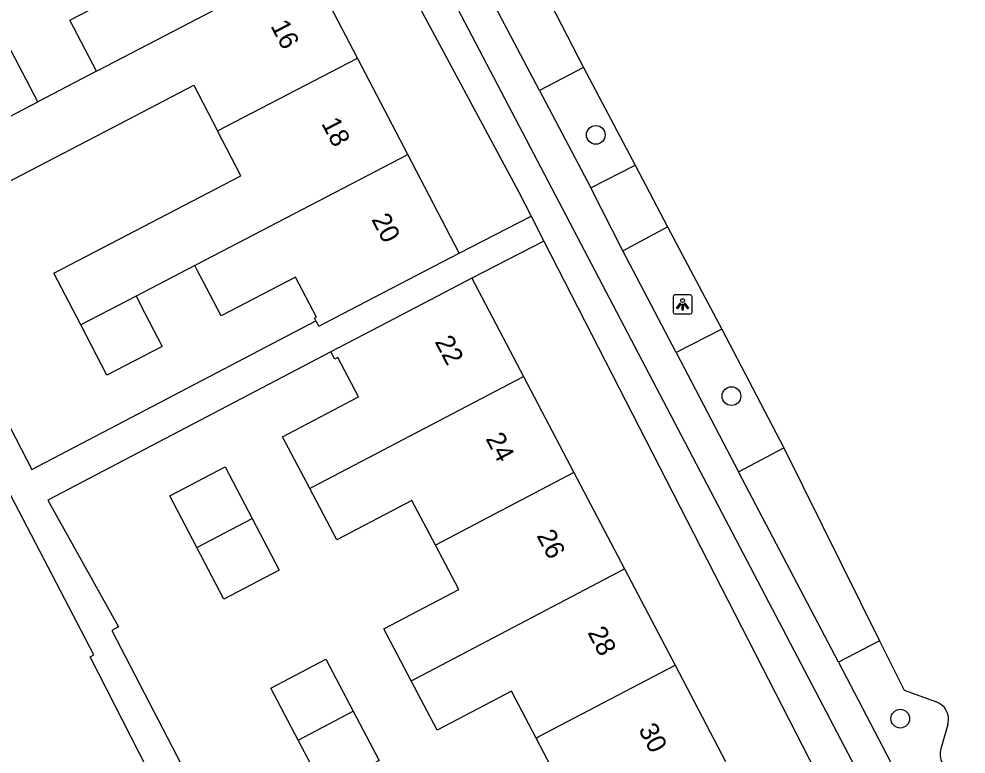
# Model space of a CAD drawing. Extents: x 158352 to 159489, y 383828 to 384597.
# Drawn here: x 159419.93 to 159469.5, y 384354.99 to 384393.49 of the extents above; entities that cross this region are included whole.
import ezdxf

# ---------------------------------------------------------------- set-up
doc = ezdxf.new("R2010")
doc.units = 0
for name, color, linetype in [('IMGEO_Berm_open', 7, 'Continuous'), ('IMGEO_Boom', 7, 'Continuous'), ('IMGEO_Fietspad_gesloten', 7, 'Continuous'), ('IMGEO_Lichtpunt', 7, 'Continuous'), ('IMGEO_Pand', 7, 'Continuous'), ('IMGEO_Pand_nummerreeks', 7, 'Continuous'), ('IMGEO_Parkeervlak_open', 7, 'Continuous'), ('IMGEO_Voetpad_open', 7, 'Continuous')]:
    doc.layers.add(name, color=color, linetype=linetype)

msp = doc.modelspace()

# ---------------------------------------------------------------- linework, layer by layer
at = {"layer": 'IMGEO_Berm_open'}
for points in [[(159449.48, 384390.945), (159447.179, 384389.739)], [(159456.726, 384377.243), (159454.333, 384376.031)], [(159457.593, 384369.773), (159459.974, 384371.039)], [(159464.982, 384360.927), (159462.832, 384359.798)]]:
    msp.add_lwpolyline(points, dxfattribs=at)
at = {"layer": 'IMGEO_Boom'}
for centre in [(159450.126, 384387.418), (159457.227, 384373.738), (159466.061, 384356.848)]:
    msp.add_circle(centre, 0.489, dxfattribs=at)
at = {"layer": 'IMGEO_Fietspad_gesloten'}
for points in [[(159469.504, 384342.815), (159469.232, 384343.372), (159469.212, 384343.421), (159467.312, 384347.423), (159437.986, 384403.423), (159435.949, 384406.858), (159397.365, 384464.463)], [(159447.179, 384389.739), (159439.889, 384403.589)], [(159447.179, 384389.739), (159449.862, 384384.638)], [(159451.532, 384381.342), (159449.862, 384384.638)], [(159454.333, 384376.031), (159451.532, 384381.342)], [(159454.333, 384376.031), (159457.593, 384369.773)], [(159462.832, 384359.798), (159457.593, 384369.773)], [(159462.832, 384359.798), (159467.017, 384351.772)]]:
    msp.add_lwpolyline(points, dxfattribs=at)
at = {"layer": 'IMGEO_Lichtpunt'}
for p, q in [((159454.17, 384378.944), (159454.17, 384378.137)), ((159454.17, 384378.944), (159454.17, 384378.137)), ((159455.072, 384379.039), (159454.264, 384379.039)), ((159455.072, 384379.039), (159454.264, 384379.039)), ((159455.166, 384378.137), (159455.166, 384378.944)), ((159455.166, 384378.137), (159455.166, 384378.944)), ((159454.264, 384378.043), (159455.072, 384378.043)), ((159454.264, 384378.043), (159455.072, 384378.043))]:
    msp.add_line(p, q, dxfattribs=at)
for points in [[(159454.544, 384378.608), (159454.583, 384378.58), (159454.395, 384378.318), (159454.357, 384378.345), (159454.544, 384378.608)], [(159454.756, 384378.58), (159454.794, 384378.607), (159454.981, 384378.345), (159454.942, 384378.317), (159454.756, 384378.58)], [(159454.646, 384378.56), (159454.693, 384378.56), (159454.693, 384378.238), (159454.646, 384378.238), (159454.646, 384378.56)]]:
    msp.add_lwpolyline(points, dxfattribs=at)
msp.add_circle((159454.669, 384378.742), 0.0994, dxfattribs=at)
for centre, start, end in [((159454.264, 384378.944), 90, 180), ((159454.264, 384378.944), 90, 180), ((159455.072, 384378.944), 0, 90), ((159455.072, 384378.944), 0, 90), ((159454.264, 384378.137), 180, 270), ((159454.264, 384378.137), 180, 270), ((159455.072, 384378.137), 270, 0), ((159455.072, 384378.137), 270, 360)]:
    msp.add_arc(centre, 0.0946, start, end, dxfattribs=at)
at = {"layer": 'IMGEO_Pand'}
for points in [[(159423.998, 384390.749), (159422.602, 384393.428), (159426.296, 384395.353), (159425.246, 384397.367), (159425.11, 384397.295), (159424.866, 384397.763)], [(159435.025, 384396.497), (159424.038, 384390.77), (159423.998, 384390.749)], [(159437.658, 384391.444), (159435.025, 384396.497)], [(159420.915, 384389.143), (159419.519, 384391.821), (159416.503, 384390.249), (159417.899, 384387.571)], [(159430.33, 384387.624), (159437.658, 384391.444)], [(159440.291, 384386.39), (159437.658, 384391.444)], [(159423.998, 384390.749), (159420.915, 384389.143)], [(159417.899, 384387.571), (159419.285, 384384.913), (159425.211, 384388.002), (159429.082, 384390.02), (159430.33, 384387.624)], [(159417.899, 384387.571), (159420.915, 384389.143)], [(159423.167, 384377.465), (159421.757, 384380.17), (159427.728, 384383.282), (159431.554, 384385.276), (159430.33, 384387.624)], [(159429.137, 384380.576), (159429.261, 384380.641), (159440.291, 384386.39)], [(159442.981, 384381.228), (159440.291, 384386.39)], [(159435.481, 384377.679), (159435.629, 384377.397), (159438.547, 384378.918), (159442.981, 384381.228)], [(159429.137, 384380.576), (159426.062, 384378.973)], [(159435.481, 384377.679), (159435.409, 384377.817), (159435.507, 384377.869), (159434.413, 384379.97), (159430.512, 384377.938), (159429.575, 384379.736), (159429.284, 384380.295), (159429.137, 384380.576)], [(159443.634, 384379.92), (159439.207, 384377.597), (159436.262, 384376.051)], [(159443.634, 384379.92), (159446.335, 384374.774)], [(159426.062, 384378.973), (159423.167, 384377.465)], [(159426.062, 384378.973), (159426.523, 384378.089), (159427.436, 384376.336), (159424.541, 384374.828), (159423.167, 384377.465)], [(159435.153, 384368.904), (159433.734, 384371.607), (159437.711, 384373.695), (159436.627, 384375.76), (159436.46, 384375.673), (159436.262, 384376.051)], [(159435.153, 384368.904), (159435.274, 384368.967), (159446.335, 384374.774)], [(159446.335, 384374.774), (159448.981, 384369.733)], [(159429.253, 384365.806), (159427.834, 384368.51), (159430.724, 384370.027), (159432.143, 384367.323)], [(159448.981, 384369.733), (159441.732, 384365.928)], [(159448.981, 384369.733), (159451.626, 384364.693)], [(159441.732, 384365.928), (159440.5, 384368.276), (159436.567, 384366.211), (159435.153, 384368.904)], [(159429.253, 384365.806), (159432.143, 384367.323)], [(159432.143, 384367.323), (159433.556, 384364.63), (159430.666, 384363.113), (159429.253, 384365.806)], [(159440.467, 384358.835), (159439.038, 384361.557), (159442.949, 384363.61), (159441.732, 384365.928)], [(159440.467, 384358.835), (159440.671, 384358.942), (159451.626, 384364.693)], [(159451.626, 384364.693), (159454.272, 384359.652)], [(159434.542, 384355.725), (159433.114, 384358.447), (159436.004, 384359.965), (159437.433, 384357.242)], [(159447, 384355.835), (159447.149, 384355.913), (159454.272, 384359.652)], [(159454.272, 384359.652), (159456.918, 384354.611)], [(159447, 384355.835), (159445.714, 384358.285), (159441.827, 384356.244), (159440.467, 384358.835)], [(159434.542, 384355.725), (159437.433, 384357.242)], [(159437.433, 384357.242), (159438.793, 384354.651), (159435.902, 384353.133), (159434.542, 384355.725)], [(159445.76, 384348.755), (159444.329, 384351.482), (159448.214, 384353.521), (159447, 384355.835)]]:
    msp.add_lwpolyline(points, dxfattribs=at)
at = {"layer": 'IMGEO_Parkeervlak_open'}
for points in [[(159444.219, 384401.178), (159446.885, 384396.013), (159449.48, 384390.945)], [(159449.48, 384390.945), (159452.178, 384385.825)], [(159453.882, 384382.602), (159456.726, 384377.243)], [(159456.726, 384377.243), (159459.974, 384371.039)], [(159459.974, 384371.039), (159464.982, 384360.927)], [(159464.982, 384360.927), (159466.262, 384358.348), (159467.91, 384357.742)], [(159468.548, 384356.549), (159468.189, 384355.268)]]:
    msp.add_lwpolyline(points, dxfattribs=at)
for centre, radius, start, end in [((159467.614, 384356.816), 0.972, 344.0315, 72.2431), ((159469.144, 384354.987), 0.995, 163.614, 207.868)]:
    msp.add_arc(centre, radius, start, end, dxfattribs=at)
at = {"layer": 'IMGEO_Voetpad_open'}
for points in [[(159435.592, 384403.352), (159439.435, 384396.855), (159446.075, 384384.455), (159446.741, 384383.154)], [(159424.866, 384397.763), (159410.131, 384390.201), (159420.614, 384369.891), (159435.481, 384377.679)], [(159449.862, 384384.638), (159452.178, 384385.825)], [(159452.178, 384385.825), (159453.882, 384382.602)], [(159442.981, 384381.228), (159446.741, 384383.154)], [(159446.741, 384383.154), (159447.408, 384381.853)], [(159451.532, 384381.342), (159453.882, 384382.602)], [(159447.408, 384381.853), (159443.634, 384379.92)], [(159447.408, 384381.853), (159463.089, 384351.242)], [(159436.262, 384376.051), (159421.442, 384368.288), (159425.151, 384361.658), (159424.804, 384361.464), (159436.96, 384338.009), (159452.028, 384345.985)], [(159432.135, 384344.049), (159428.862, 384350.243), (159428.968, 384350.299), (159426.655, 384354.203), (159423.658, 384360.09), (159423.854, 384360.19), (159419.075, 384369.366), (159405.861, 384362.411)]]:
    msp.add_lwpolyline(points, dxfattribs=at)

# ---------------------------------------------------------------- texts
at = {"layer": 'IMGEO_Pand_nummerreeks'}
for s, rotation, p in [('16', 297.519, (159433.08, 384393.131)), ('18', 297.519, (159435.743, 384388.022)), ('20', 297.519, (159438.362, 384382.995)), ('22', 297.6938, (159441.676, 384376.592)), ('24', 297.6938, (159444.341, 384371.513)), ('26', 297.6938, (159447.006, 384366.438)), ('28', 297.6938, (159449.672, 384361.36)), ('30', 297.6938, (159452.336, 384356.284))]:
    msp.add_text(s, height=1, rotation=rotation, dxfattribs=at).set_placement(p)

doc.saveas('drawing.dxf')
